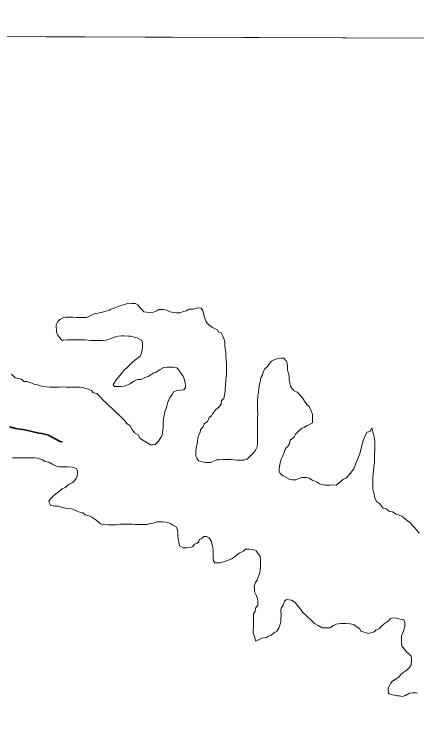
# Model space of a CAD drawing. Extents: x 553962 to 842807, y 8883888 to 9032388.
# Drawn here: x 586484 to 587242, y 8908688 to 8910009 of the extents above; entities that cross this region are included whole.
import ezdxf

# ---------------------------------------------------------------- set-up
doc = ezdxf.new("R2010")
doc.units = 0
doc.header["$LTSCALE"] = 20
doc.linetypes.add('LONG_DASH_SHORT_DASH', pattern=[9.9, 6, -1.2, 1.5, -1.2])
doc.layers.add('6', color=7, linetype='Continuous', lineweight=13)

msp = doc.modelspace()

# ---------------------------------------------------------------- linework, layer by layer
at = {"layer": '6'}
msp.add_line((574653.9, 8910009.29), (626625.69, 8909822.11), dxfattribs=at)
msp.add_lwpolyline([(596575.77, 8909932.4), (585614.83, 8909969.81), (585583.82, 8898914.37), (596544.75, 8898874.89)], close=True, dxfattribs=at)
for points in [[(586739.3, 8909448.3), (586732.8, 8909448.84), (586727.81, 8909449.87), (586723.84, 8909453.91), (586719.37, 8909458.44), (586716.4, 8909462.47), (586711.92, 8909465.5), (586705.42, 8909465.54), (586700.92, 8909465.57), (586696.91, 8909465.1), (586691.4, 8909463.63), (586684.88, 8909461.17), (586677.85, 8909458.72), (586671.84, 8909456.75), (586665.82, 8909454.29), (586661.8, 8909452.31), (586656.29, 8909450.85), (586650.27, 8909448.88), (586646.26, 8909448.41), (586642.25, 8909446.94), (586636.24, 8909446.47), (586632.23, 8909445), (586628.21, 8909442.52), (586624.19, 8909440.55), (586620.18, 8909439.07), (586616.18, 8909439.1), (586612.18, 8909439.12), (586607.18, 8909439.16), (586600.67, 8909439.2), (586594.67, 8909439.24), (586590.67, 8909439.26), (586584.67, 8909439.3), (586580.66, 8909439.33), (586576.66, 8909438.86), (586570.1, 8909435.38), (586566.29, 8909431.14), (586563.04, 8909425.05)], [(586941.94, 8909257.69), (586941.88, 8909249.18), (586941.83, 8909242.67), (586941.77, 8909235.16), (586941.72, 8909228.65), (586941.62, 8909215.63), (586941.57, 8909208.12), (586941.52, 8909202.11), (586940.97, 8909196.11), (586937.63, 8909189.75), (586934, 8909184.3), (586929.28, 8909179.22), (586925.28, 8909175.59), (586922.38, 8909172.69), (586915.77, 8909170.74), (586909.27, 8909170.78), (586903.26, 8909170.82), (586896.77, 8909171.37), (586891.77, 8909171.9), (586885.77, 8909171.94), (586880.26, 8909171.97), (586876.26, 8909172), (586870.26, 8909171.54), (586863.75, 8909171.08), (586859.73, 8909169.11), (586853.71, 8909166.14), (586848.71, 8909166.17), (586844.7, 8909166.2), (586840.21, 8909167.23), (586835.72, 8909168.26), (586830.73, 8909169.8), (586827.26, 8909174.33), (586825.79, 8909178.34), (586825.82, 8909182.85), (586825.86, 8909187.36), (586826.41, 8909194.36), (586827.96, 8909200.86), (586829.01, 8909207.86), (586830.07, 8909215.37), (586833.63, 8909223.35), (586834.67, 8909227.85), (586838.71, 8909232.84), (586841.25, 8909238.83), (586847.79, 8909243.29), (586850.85, 8909250.78), (586854.88, 8909254.26), (586857.91, 8909258.74), (586863.47, 8909265.72), (586868.5, 8909269.69), (586873.05, 8909276.17), (586874.1, 8909282.67), (586878.13, 8909286.65), (586879.69, 8909293.65), (586880.73, 8909299.65), (586880.77, 8909304.16), (586881.34, 8909313.17), (586881.89, 8909319.67), (586882.94, 8909327.18), (586883.48, 8909332.18), (586883.54, 8909339.69), (586883.58, 8909344.7), (586883.61, 8909349.2), (586883.16, 8909355.21), (586882.69, 8909359.22), (586882.24, 8909365.73), (586881.79, 8909372.75), (586881.32, 8909376.76), (586880.85, 8909380.76), (586880.39, 8909385.27), (586879.94, 8909392.29), (586877.99, 8909399.31), (586876.52, 8909403.83), (586873.57, 8909410.36), (586867.58, 8909411.9), (586866.61, 8909415.91), (586860.63, 8909418.45), (586856.15, 8909420.98), (586851.17, 8909424.02), (586847.2, 8909428.05), (586844.23, 8909432.08), (586842.27, 8909437.6), (586840.33, 8909445.62), (586838.88, 8909452.14), (586835.91, 8909456.17), (586831.41, 8909457.2), (586826.91, 8909456.73), (586820.39, 8909454.77), (586813.38, 8909454.31), (586808.36, 8909451.34), (586802.34, 8909449.88), (586795.82, 8909447.92), (586789.32, 8909447.96), (586782.82, 8909448.51), (586777.33, 8909449.55), (586770.85, 8909452.59), (586764.35, 8909453.64), (586760.35, 8909453.66), (586756.35, 8909453.69), (586752.33, 8909451.71), (586745.81, 8909448.75), (586739.3, 8909448.3)], [(586563.04, 8909425.05), (586563.44, 8909411.53), (586565.9, 8909405.5), (586569.37, 8909401.47), (586573.33, 8909396.44), (586577.33, 8909396.41), (586583.34, 8909396.87), (586587.34, 8909396.85), (586594.34, 8909396.8), (586602.35, 8909396.75), (586607.85, 8909396.71), (586612.35, 8909396.68), (586616.85, 8909396.65), (586622.85, 8909396.61), (586627.35, 8909395.58), (586631.35, 8909395.56), (586638.35, 8909395.51), (586643.85, 8909395.47), (586650.36, 8909395.93), (586656.87, 8909396.39), (586660.88, 8909397.86), (586664.89, 8909398.84), (586668.91, 8909400.81), (586672.92, 8909401.79), (586679.43, 8909403.75), (586685.94, 8909404.21), (586690.44, 8909404.18), (586698.94, 8909404.12), (586703.44, 8909403.59), (586711.93, 8909401.53), (586716.42, 8909400), (586723.4, 8909396.45), (586725.36, 8909391.93), (586725.33, 8909387.92), (586725.3, 8909382.92), (586724.76, 8909378.91), (586723.71, 8909372.41), (586721.17, 8909366.42), (586715.13, 8909361.95), (586710.61, 8909358.98), (586706.01, 8909354.14), (586697.49, 8909346.4), (586689.75, 8909338.63), (586686.07, 8909333.63), (586680.01, 8909326.67), (586675.97, 8909321.69), (586669.91, 8909313.21), (586672.38, 8909309.19), (586676.38, 8909309.17), (586680.38, 8909309.14), (586684.38, 8909309.11), (586690.89, 8909310.07), (586697.41, 8909312.53), (586701.43, 8909314.51), (586708.46, 8909318.47), (586712.48, 8909320.94), (586716.5, 8909322.42), (586723, 8909322.38), (586729.53, 8909326.34), (586736.05, 8909328.3), (586742.58, 8909332.26), (586746.6, 8909334.74), (586750.61, 8909335.71), (586757.15, 8909340.68), (586765.19, 8909344.63), (586771.7, 8909345.59), (586778.2, 8909345.54), (586782.7, 8909345.51), (586790.2, 8909344.46), (586793.66, 8909339.93), (586798.12, 8909333.9), (586802.08, 8909328.36), (586804.53, 8909321.84), (586805.49, 8909315.82), (586805.95, 8909311.31), (586805.92, 8909307.31), (586802.89, 8909302.82), (586795.88, 8909302.37), (586790.87, 8909301.4), (586784.36, 8909299.94), (586780.81, 8909293.95), (586776.26, 8909287.47), (586772.18, 8909277.99), (586770.62, 8909268.99), (586767.56, 8909262.5), (586766.01, 8909255), (586764.95, 8909247.99), (586764.41, 8909241.99), (586764.33, 8909232.48), (586763.29, 8909226.97), (586762.22, 8909217.97), (586759.69, 8909213.48), (586755.63, 8909206.5), (586749.08, 8909200.03), (586744.58, 8909199.56), (586740.57, 8909199.59), (586734.1, 8909203.63), (586728.13, 8909207.18), (586721.15, 8909211.23), (586717.21, 8909218.27), (586710.23, 8909221.82)], [(587156.65, 8909231.46), (587153.76, 8909224.43), (587147.36, 8909223.16), (587144.16, 8909216.76), (587140.32, 8909207.81), (587140.32, 8909207.81), (587137.76, 8909198.22), (587137.76, 8909198.22), (587137.76, 8909198.22), (587133.92, 8909182.87), (587133.92, 8909182.87), (587131.36, 8909176.47), (587126.88, 8909166.24), (587123.04, 8909154.73), (587116, 8909145.78), (587108.96, 8909137.47), (587101.92, 8909134.27), (587096.8, 8909129.15), (587089.76, 8909124.04), (587083.49, 8909124.56), (587077.48, 8909123.6), (587073.48, 8909123.63), (587067.98, 8909123.67), (587062.98, 8909124.7), (587058.49, 8909126.23), (587052.52, 8909129.78), (587045.53, 8909132.33), (587039.07, 8909136.88), (587033.58, 8909138.41), (587029.57, 8909138.44), (587025.07, 8909137.97), (587019.05, 8909136.01), (587013.53, 8909134.04), (587007.53, 8909134.08), (587002.53, 8909134.61), (586996.55, 8909137.66), (586990.08, 8909141.21), (586984.11, 8909145.75), (586982.64, 8909149.77), (586982.67, 8909153.77), (586983.21, 8909158.78), (586984.26, 8909165.78), (586986.32, 8909172.77), (586988.86, 8909177.77), (586991.91, 8909185.26), (586994.47, 8909192.75), (586998.5, 8909196.23), (587001.54, 8909201.72), (587003.09, 8909208.21), (587010.13, 8909213.17), (587013.69, 8909220.16), (587017.72, 8909224.14), (587025.28, 8909231.1), (587029.29, 8909232.07), (587033.81, 8909235.55), (587038.33, 8909237.02), (587044.86, 8909240.98), (587044.91, 8909247.49), (587044.94, 8909251.5), (587044.98, 8909257.01), (587042.04, 8909264.54), (587039.09, 8909271.57), (587034.12, 8909275.1), (587030.16, 8909281.64), (587026.21, 8909288.17), (587019.76, 8909294.73), (587016.29, 8909298.75), (587010.3, 8909301.3), (587006.71, 8909304.57), (587003.8, 8909309.9), (587002.35, 8909316.2), (587000.9, 8909322.01), (587000.9, 8909327.34), (587000.41, 8909332.18), (586998.47, 8909337.51), (586998.11, 8909342.44), (586998.14, 8909346.44), (586997.2, 8909353.96), (586994.73, 8909357.98), (586991.26, 8909362.51), (586985.26, 8909362.55), (586980.75, 8909362.08), (586974.24, 8909360.12), (586968.21, 8909356.65), (586964.17, 8909352.67), (586961.14, 8909347.69), (586955.59, 8909342.22), (586952.55, 8909336.73), (586951, 8909330.73), (586947.96, 8909325.24), (586946.9, 8909317.74), (586944.85, 8909311.25), (586944.3, 8909304.24), (586943.75, 8909298.23), (586942.21, 8909292.74), (586942.17, 8909287.73), (586941.64, 8909283.73), (586941.59, 8909277.72), (586941.55, 8909272.21), (586941.51, 8909266.2), (586941.94, 8909257.69)], [(586710.23, 8909221.82), (586705.78, 8909228.36), (586701.83, 8909235.39), (586695.86, 8909239.44), (586692.89, 8909243.96), (586688.92, 8909248), (586684.45, 8909252.03), (586672.32, 8909263.96), (586657.99, 8909277.12), (586649.52, 8909285.28), (586646.05, 8909289.31), (586639.6, 8909295.86), (586633.1, 8909297.41), (586629.63, 8909301.43), (586623.15, 8909303.98), (586618.66, 8909305.51), (586612.17, 8909307.06), (586607.67, 8909308.09), (586603.17, 8909308.12), (586599.17, 8909308.14), (586594.17, 8909308.18), (586588.17, 8909308.22), (586581.66, 8909308.26), (586574.16, 8909308.31), (586568.66, 8909307.85), (586562.15, 8909307.89), (586555.65, 8909307.93), (586550.15, 8909307.97), (586544.15, 8909308.51), (586538.15, 8909309.05), (586533.66, 8909310.58), (586527.67, 8909312.12), (586522.18, 8909313.16), (586517.69, 8909315.69), (586512.7, 8909316.73), (586508.21, 8909318.76), (586502.21, 8909318.8), (586497.74, 8909322.83), (586492.25, 8909324.37), (586485.75, 8909325.42), (586478.8, 8909332.47)], [(587245.87, 8909033.48), (587240.91, 8909040.03), (587236.94, 8909044.06), (587231.98, 8909049.1), (587229.51, 8909053.12), (587224.53, 8909056.16), (587219.56, 8909060.7), (587213.59, 8909064.74), (587207.12, 8909068.29), (587202.12, 8909069.32), (587195.65, 8909073.37), (587190.15, 8909074.41), (587183.69, 8909078.96), (587177.69, 8909080.5), (587174.72, 8909084.53), (587171.75, 8909088.55), (587165.78, 8909092.6), (587162.33, 8909099.13), (587160.89, 8909107.65), (587159.43, 8909112.17), (587158.48, 8909118.68), (587158.51, 8909123.69), (587158.57, 8909131.2), (587158.63, 8909138.21), (587159.18, 8909144.71), (587159.72, 8909151.22), (587160.28, 8909158.23), (587161.83, 8909165.23), (587161.88, 8909171.73), (587161.91, 8909175.74), (587161.94, 8909179.74), (587161.97, 8909183.75), (587162, 8909187.76), (587162.05, 8909194.27), (587162.11, 8909201.78), (587162.14, 8909205.78), (587161.2, 8909213.8), (587159.74, 8909218.82), (587156.65, 8909231.46)], [(586480.95, 8909175.32), (586485.46, 8909175.29), (586495.96, 8909175.22), (586509.47, 8909175.13), (586522.97, 8909175.04), (586527.47, 8909174.51), (586536.95, 8909171.44), (586542.43, 8909168.4), (586549.42, 8909166.86), (586556.89, 8909162.8), (586563.87, 8909159.25), (586568.36, 8909158.22), (586573.86, 8909158.18), (586578.87, 8909158.15), (586585.37, 8909158.11), (586592.87, 8909157.56), (586600.35, 8909155), (586603.32, 8909150.98), (586603.29, 8909146.97), (586602.74, 8909140.47), (586600.2, 8909134.98), (586594.15, 8909128.51), (586587.62, 8909125.54), (586580.07, 8909119.59), (586574.05, 8909116.62), (586570.02, 8909113.14), (586562.48, 8909107.69), (586558.45, 8909104.21), (586551.4, 8909097.74), (586549.09, 8909093.49), (586549.09, 8909093.49), (586549.09, 8909093.49), (586552.58, 8909086.02), (586560.06, 8909084.53), (586566.54, 8909084.03), (586574.01, 8909082.04), (586583.98, 8909080.04), (586591.96, 8909079.05), (586598.94, 8909076.56), (586604.92, 8909073.57), (586612.89, 8909071.58), (586617.38, 8909068.09), (586624.86, 8909066.1), (586629.84, 8909063.61), (586635.82, 8909059.62)], [(586635.82, 8909059.62), (586641.31, 8909055.64), (586646.08, 8909051.05), (586652.58, 8909050.01), (586660.58, 8909049.46), (586666.08, 8909049.42), (586672.58, 8909049.38), (586676.58, 8909049.35), (586683.59, 8909050.3), (586687.59, 8909050.28), (586696.1, 8909050.22), (586700.1, 8909050.19), (586706.6, 8909050.15), (586711.6, 8909050.12), (586719.11, 8909050.07), (586724.11, 8909050.04), (586734.11, 8909049.97), (586738.12, 8909050.94), (586745.14, 8909052.4), (586752.16, 8909054.86), (586759.66, 8909054.81), (586763.66, 8909054.78), (586769.66, 8909054.24), (586776.65, 8909052.19), (586782.62, 8909048.65), (586789.1, 8909045.1), (586791.05, 8909039.08), (586792.02, 8909034.07), (586791.97, 8909027.56), (586792.91, 8909020.04), (586794.37, 8909014.02), (586794.84, 8909010.01), (586801.81, 8909005.96), (586808.81, 8909005.91), (586815.32, 8909006.87), (586819.83, 8909008.35), (586823.37, 8909012.83), (586827.38, 8909013.8), (586831.41, 8909017.28), (586831.94, 8909021.78), (586835.95, 8909022.76), (586840.49, 8909027.24), (586845.49, 8909027.2), (586850.97, 8909024.66), (586854.92, 8909017.63), (586856.37, 8909011.11), (586857.34, 8909007.1), (586858.3, 8909002.08), (586858.27, 8908997.58), (586858.22, 8908991.07), (586858.19, 8908987.06), (586859.15, 8908981.55), (586861.12, 8908977.53), (586865.62, 8908977.5), (586871.62, 8908977.46), (586883.42, 8908981.6), (586883.42, 8908981.6), (586883.42, 8908981.6), (586893.19, 8908985.33), (586901.74, 8908991.78), (586907.28, 8908995.75), (586915.31, 8908999.7), (586919.34, 8909003.18), (586925.84, 8909003.64), (586932.84, 8909003.09), (586938.83, 8909000.55), (586941.8, 8908996.52), (586946.75, 8908989.48), (586947.2, 8908982.97), (586947.14, 8908975.96), (586947.1, 8908970.45), (586946.55, 8908963.44), (586945.5, 8908956.94), (586942.95, 8908951.45), (586940.91, 8908945.46), (586937.87, 8908940.97), (586935.32, 8908933.98), (586935.77, 8908926.96), (586936.24, 8908922.96), (586939.19, 8908916.93), (586941.65, 8908910.9), (586942.1, 8908904.39), (586942.05, 8908898.38), (586938, 8908892.4), (586937.46, 8908886.9), (586933.93, 8908882.41), (586933.88, 8908875.91), (586933.83, 8908869.4), (586934.28, 8908863.38), (586933.45, 8908846.69), (586933.45, 8908846.69), (586938.69, 8908830.73), (586938.69, 8908830.73)], [(586938.69, 8908830.73), (586949.74, 8908836.16), (586954.24, 8908836.63), (586958.25, 8908837.61), (586962.27, 8908840.09), (586967.29, 8908841.55), (586973.83, 8908846.52), (586978.1, 8908849.21), (586981.67, 8908854.93), (586983.46, 8908860.29), (586985.61, 8908866.01), (586985.25, 8908873.16), (586986.32, 8908877.81), (586985.65, 8908888.5), (586985.65, 8908888.5), (586986.18, 8908892.5), (586989.73, 8908898.49), (586992.28, 8908905.48), (586996.31, 8908908.96), (587000.81, 8908908.43), (587005.8, 8908907.39), (587012.27, 8908903.34), (587016.73, 8908897.31), (587022.68, 8908890.76), (587027.14, 8908884.22), (587031.61, 8908880.18), (587036.57, 8908875.64), (587040.55, 8908871.61), (587045.02, 8908867.58), (587048.99, 8908863.54), (587055.46, 8908860), (587062.93, 8908855.44), (587066.93, 8908855.42), (587070.94, 8908855.39), (587077.94, 8908855.84), (587084.48, 8908859.81), (587089, 8908862.78), (587098.51, 8908863.72), (587108.02, 8908863.66), (587115.01, 8908863.11), (587122.51, 8908862.06), (587127.48, 8908858.02), (587133.95, 8908853.97), (587135.92, 8908849.45), (587150.39, 8908844.85)], [(587150.39, 8908844.85), (587160.92, 8908847.78), (587164.95, 8908851.76), (587170.47, 8908853.73), (587174, 8908858.21), (587180.04, 8908863.18), (587180.04, 8908863.18), (587187.08, 8908868.14), (587191.62, 8908873.12), (587196.13, 8908874.09), (587203.14, 8908874.04), (587210.12, 8908871.99), (587217.11, 8908870.44), (587218.58, 8908865.93), (587218.55, 8908861.92), (587218.52, 8908857.92), (587216.97, 8908851.92), (587214.93, 8908846.42), (587212.38, 8908840.43), (587212.34, 8908834.43), (587212.29, 8908827.42), (587213.24, 8908821.9), (587217.7, 8908815.86), (587221.66, 8908810.33), (587226.63, 8908806.29), (587230.6, 8908802.26), (587231.56, 8908797.25), (587231.53, 8908793.24), (587230.48, 8908786.24), (587227.44, 8908781.25), (587222.9, 8908776.77), (587218.88, 8908773.8), (587214.86, 8908770.82), (587210.83, 8908767.34), (587207.29, 8908762.86), (587201.26, 8908759.39), (587194.72, 8908754.43), (587192.38, 8908751.58), (587189.86, 8908747.49), (587188.28, 8908743.4), (587187.65, 8908738.99), (587187.34, 8908734.9), (587189.54, 8908731.76), (587195.53, 8908729.87), (587199.3, 8908728.92), (587204.34, 8908727.98), (587208.75, 8908727.67), (587213.52, 8908726.77), (587220.03, 8908728.23), (587227.57, 8908732.68), (587234.08, 8908733.14), (587238.58, 8908733.11), (587243.08, 8908733.08)]]:
    msp.add_lwpolyline(points, dxfattribs=at)
at = {"layer": '6', "linetype": 'LONG_DASH_SHORT_DASH', "lineweight": 35}
msp.add_lwpolyline([(586574.81, 8909205.19), (586570.64, 8909206.04), (586553.2, 8909215.15), (586548.22, 8909217.67), (586535.74, 8909220.74), (586530.25, 8909221.27), (586503.79, 8909227.92), (586486.31, 8909230.51), (586475.33, 8909233.57)], dxfattribs=at)

doc.saveas('drawing.dxf')
